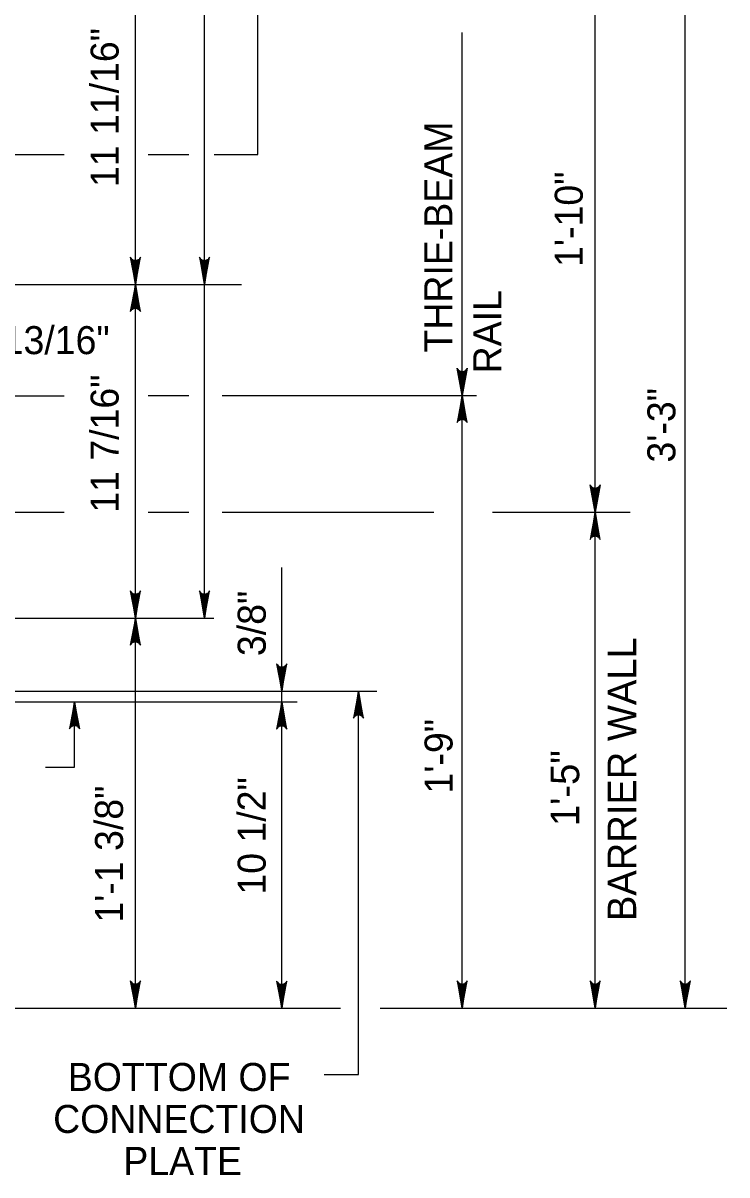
# Model space of a CAD drawing. Extents: x 632007860 to 635435983, y 295418622 to 297794622.
# Drawn here: x 634147971 to 634224568, y 296367756 to 296493131 of the extents above; entities that cross this region are included whole.
import ezdxf

# ---------------------------------------------------------------- set-up
doc = ezdxf.new("R2010")
doc.units = 0
doc.layers.add('S-DETL-DIMS', color=7, linetype='Continuous')
doc.layers.add('S-DETL-T120', color=7, linetype='Continuous')

msp = doc.modelspace()

# ---------------------------------------------------------------- linework, layer by layer
at = {"layer": 'S-DETL-DIMS'}
for p, q in [((634167713, 296428364), (634167713, 296537866)), ((634210223, 296385920), (634210223, 296509745)), ((634220031, 296385920), (634220031, 296509745)), ((634160194, 296385920), (634160194, 296501786)), ((634173509, 296478810), (634173509, 296496054)), ((634195761, 296385920), (634195761, 296492118)), ((634130125, 296478810), (634152446, 296478810)), ((634161597, 296478810), (634166020, 296478810)), ((634168753, 296478810), (634173509, 296478810)), ((634130404, 296464676), (634171746, 296464676)), ((634137327, 296452572), (634152446, 296452572)), ((634166020, 296452572), (634161597, 296452572)), ((634169639, 296452595), (634197313, 296452595)), ((634122344, 296439896), (634152446, 296439896)), ((634161597, 296439896), (634166020, 296439896)), ((634169639, 296439896), (634192681, 296439896)), ((634199058, 296439896), (634214025, 296439896)), ((634176119, 296420450), (634176119, 296433880)), ((634128659, 296428364), (634168719, 296428364)), ((634122094, 296420427), (634186486, 296420427)), ((634176119, 296385897), (634176119, 296420427)), ((634184467, 296378694), (634184467, 296420427)), ((634122094, 296419234), (634177797, 296419234)), ((634153581, 296412131), (634153581, 296419258)), ((634150410, 296412131), (634153581, 296412131)), ((634125172, 296385920), (634182504, 296385920)), ((634186839, 296385920), (634224568, 296385920)), ((634180735, 296378694), (634184467, 296378694))]:
    msp.add_line(p, q, dxfattribs=at)
for points in [[(634160194, 296464676), (634160749, 296467636), (634160670, 296467522), (634160591, 296467408), (634160492, 296467349), (634160393, 296467290), (634160294, 296467273), (634160194, 296467256), (634160095, 296467273), (634159996, 296467290), (634159897, 296467349), (634159798, 296467408), (634159719, 296467522), (634159640, 296467636), (634160194, 296464676), (634159719, 296467522), (634159798, 296467408), (634160194, 296464676), (634159897, 296467349), (634159996, 296467290), (634160194, 296464676), (634160095, 296467273), (634160194, 296467256), (634160194, 296464676), (634160294, 296467273), (634160393, 296467290), (634160194, 296464676), (634160492, 296467349), (634160591, 296467408), (634160194, 296464676), (634160670, 296467522)], [(634167713, 296464676), (634168268, 296467636), (634168189, 296467522), (634168110, 296467408), (634168010, 296467349), (634167911, 296467290), (634167812, 296467273), (634167713, 296467256), (634167614, 296467273), (634167514, 296467290), (634167415, 296467349), (634167316, 296467408), (634167237, 296467522), (634167158, 296467636), (634167713, 296464676), (634167237, 296467522), (634167316, 296467408), (634167713, 296464676), (634167415, 296467349), (634167514, 296467290), (634167713, 296464676), (634167614, 296467273), (634167713, 296467256), (634167713, 296464676), (634167812, 296467273), (634167911, 296467290), (634167713, 296464676), (634168010, 296467349), (634168110, 296467408), (634167713, 296464676), (634168189, 296467522)], [(634160194, 296464676), (634159640, 296461717), (634159719, 296461831), (634159798, 296461945), (634159897, 296462004), (634159996, 296462063), (634160095, 296462080), (634160194, 296462097), (634160294, 296462080), (634160393, 296462063), (634160492, 296462004), (634160591, 296461945), (634160670, 296461831), (634160749, 296461717), (634160194, 296464676), (634160670, 296461831), (634160591, 296461945), (634160194, 296464676), (634160492, 296462004), (634160393, 296462063), (634160194, 296464676), (634160294, 296462080), (634160194, 296462097), (634160194, 296464676), (634160095, 296462080), (634159996, 296462063), (634160194, 296464676), (634159897, 296462004), (634159798, 296461945), (634160194, 296464676), (634159719, 296461831)], [(634195761, 296452595), (634195206, 296455554), (634195285, 296455440), (634195364, 296455326), (634195463, 296455268), (634195562, 296455209), (634195662, 296455192), (634195761, 296455175), (634195860, 296455192), (634195959, 296455209), (634196058, 296455268), (634196158, 296455326), (634196237, 296455440), (634196316, 296455554), (634195761, 296452595), (634196237, 296455440), (634196158, 296455326), (634195761, 296452595), (634196058, 296455268), (634195959, 296455209), (634195761, 296452595), (634195860, 296455192), (634195761, 296455175), (634195761, 296452595), (634195662, 296455192), (634195562, 296455209), (634195761, 296452595), (634195463, 296455268), (634195364, 296455326), (634195761, 296452595), (634195285, 296455440)], [(634195761, 296452595), (634195206, 296449636), (634195285, 296449750), (634195364, 296449864), (634195463, 296449923), (634195562, 296449981), (634195662, 296449998), (634195761, 296450015), (634195860, 296449998), (634195959, 296449981), (634196058, 296449923), (634196158, 296449864), (634196237, 296449750), (634196316, 296449636), (634195761, 296452595), (634196237, 296449750), (634196158, 296449864), (634195761, 296452595), (634196058, 296449923), (634195959, 296449981), (634195761, 296452595), (634195860, 296449998), (634195761, 296450015), (634195761, 296452595), (634195662, 296449998), (634195562, 296449981), (634195761, 296452595), (634195463, 296449923), (634195364, 296449864), (634195761, 296452595), (634195285, 296449750)], [(634210223, 296439896), (634209669, 296442856), (634209748, 296442742), (634209827, 296442628), (634209926, 296442569), (634210025, 296442510), (634210124, 296442493), (634210223, 296442476), (634210323, 296442493), (634210422, 296442510), (634210521, 296442569), (634210620, 296442628), (634210699, 296442742), (634210778, 296442856), (634210223, 296439896), (634210699, 296442742), (634210620, 296442628), (634210223, 296439896), (634210521, 296442569), (634210422, 296442510), (634210223, 296439896), (634210323, 296442493), (634210223, 296442476), (634210223, 296439896), (634210124, 296442493), (634210025, 296442510), (634210223, 296439896), (634209926, 296442569), (634209827, 296442628), (634210223, 296439896), (634209748, 296442742)], [(634210223, 296439896), (634209669, 296436937), (634209748, 296437051), (634209827, 296437165), (634209926, 296437224), (634210025, 296437283), (634210124, 296437300), (634210223, 296437317), (634210323, 296437300), (634210422, 296437283), (634210521, 296437224), (634210620, 296437165), (634210699, 296437051), (634210778, 296436937), (634210223, 296439896), (634210699, 296437051), (634210620, 296437165), (634210223, 296439896), (634210521, 296437224), (634210422, 296437283), (634210223, 296439896), (634210323, 296437300), (634210223, 296437317), (634210223, 296439896), (634210124, 296437300), (634210025, 296437283), (634210223, 296439896), (634209926, 296437224), (634209827, 296437165), (634210223, 296439896), (634209748, 296437051)], [(634160194, 296428364), (634160749, 296431323), (634160670, 296431209), (634160591, 296431095), (634160492, 296431036), (634160393, 296430977), (634160294, 296430960), (634160194, 296430943), (634160095, 296430960), (634159996, 296430977), (634159897, 296431036), (634159798, 296431095), (634159719, 296431209), (634159640, 296431323), (634160194, 296428364), (634159719, 296431209), (634159798, 296431095), (634160194, 296428364), (634159897, 296431036), (634159996, 296430977), (634160194, 296428364), (634160095, 296430960), (634160194, 296430943), (634160194, 296428364), (634160294, 296430960), (634160393, 296430977), (634160194, 296428364), (634160492, 296431036), (634160591, 296431095), (634160194, 296428364), (634160670, 296431209)], [(634167713, 296428363), (634168268, 296431323), (634168189, 296431209), (634168110, 296431095), (634168010, 296431036), (634167911, 296430977), (634167812, 296430960), (634167713, 296430943), (634167614, 296430960), (634167514, 296430977), (634167415, 296431036), (634167316, 296431095), (634167237, 296431209), (634167158, 296431323), (634167713, 296428363), (634167237, 296431209), (634167316, 296431095), (634167713, 296428363), (634167415, 296431036), (634167514, 296430977), (634167713, 296428363), (634167614, 296430960), (634167713, 296430943), (634167713, 296428363), (634167812, 296430960), (634167911, 296430977), (634167713, 296428363), (634168010, 296431036), (634168110, 296431095), (634167713, 296428363), (634168189, 296431209)], [(634160194, 296428364), (634159640, 296425404), (634159719, 296425518), (634159798, 296425632), (634159897, 296425691), (634159996, 296425750), (634160095, 296425767), (634160194, 296425784), (634160294, 296425767), (634160393, 296425750), (634160492, 296425691), (634160591, 296425632), (634160670, 296425518), (634160749, 296425404), (634160194, 296428364), (634160670, 296425518), (634160591, 296425632), (634160194, 296428364), (634160492, 296425691), (634160393, 296425750), (634160194, 296428364), (634160294, 296425767), (634160194, 296425784), (634160194, 296428364), (634160095, 296425767), (634159996, 296425750), (634160194, 296428364), (634159897, 296425691), (634159798, 296425632), (634160194, 296428364), (634159719, 296425518)], [(634176119, 296420427), (634176674, 296423386), (634176595, 296423272), (634176516, 296423158), (634176417, 296423100), (634176317, 296423041), (634176218, 296423024), (634176119, 296423007), (634176020, 296423024), (634175921, 296423041), (634175821, 296423100), (634175722, 296423158), (634175643, 296423272), (634175564, 296423386), (634176119, 296420427), (634175643, 296423272), (634175722, 296423158), (634176119, 296420427), (634175821, 296423100), (634175921, 296423041), (634176119, 296420427), (634176020, 296423024), (634176119, 296423007), (634176119, 296420427), (634176218, 296423024), (634176317, 296423041), (634176119, 296420427), (634176417, 296423100), (634176516, 296423158), (634176119, 296420427), (634176595, 296423272)], [(634184467, 296420427), (634183912, 296417468), (634183991, 296417582), (634184070, 296417696), (634184169, 296417754), (634184268, 296417813), (634184368, 296417830), (634184467, 296417847), (634184566, 296417830), (634184665, 296417813), (634184764, 296417754), (634184864, 296417696), (634184943, 296417582), (634185022, 296417468), (634184467, 296420427), (634184943, 296417582), (634184864, 296417696), (634184467, 296420427), (634184764, 296417754), (634184665, 296417813), (634184467, 296420427), (634184566, 296417830), (634184467, 296417847), (634184467, 296420427), (634184368, 296417830), (634184268, 296417813), (634184467, 296420427), (634184169, 296417754), (634184070, 296417696), (634184467, 296420427), (634183991, 296417582)], [(634153581, 296419258), (634153026, 296416298), (634153105, 296416412), (634153184, 296416526), (634153283, 296416585), (634153383, 296416644), (634153482, 296416661), (634153581, 296416678), (634153680, 296416661), (634153779, 296416644), (634153879, 296416585), (634153978, 296416526), (634154057, 296416412), (634154136, 296416298), (634153581, 296419258), (634154057, 296416412), (634153978, 296416526), (634153581, 296419258), (634153879, 296416585), (634153779, 296416644), (634153581, 296419258), (634153680, 296416661), (634153581, 296416678), (634153581, 296419258), (634153482, 296416661), (634153383, 296416644), (634153581, 296419258), (634153283, 296416585), (634153184, 296416526), (634153581, 296419258), (634153105, 296416412)], [(634176119, 296419234), (634175564, 296416275), (634175643, 296416389), (634175722, 296416503), (634175821, 296416562), (634175921, 296416621), (634176020, 296416638), (634176119, 296416655), (634176218, 296416638), (634176317, 296416621), (634176417, 296416562), (634176516, 296416503), (634176595, 296416389), (634176674, 296416275), (634176119, 296419234), (634176595, 296416389), (634176516, 296416503), (634176119, 296419234), (634176417, 296416562), (634176317, 296416621), (634176119, 296419234), (634176218, 296416638), (634176119, 296416655), (634176119, 296419234), (634176020, 296416638), (634175921, 296416621), (634176119, 296419234), (634175821, 296416562), (634175722, 296416503), (634176119, 296419234), (634175643, 296416389)], [(634160194, 296385920), (634160749, 296388879), (634160670, 296388765), (634160591, 296388651), (634160492, 296388593), (634160393, 296388534), (634160294, 296388517), (634160194, 296388500), (634160095, 296388517), (634159996, 296388534), (634159897, 296388593), (634159798, 296388651), (634159719, 296388765), (634159640, 296388879), (634160194, 296385920), (634159719, 296388765), (634159798, 296388651), (634160194, 296385920), (634159897, 296388593), (634159996, 296388534), (634160194, 296385920), (634160095, 296388517), (634160194, 296388500), (634160194, 296385920), (634160294, 296388517), (634160393, 296388534), (634160194, 296385920), (634160492, 296388593), (634160591, 296388651), (634160194, 296385920), (634160670, 296388765)], [(634176119, 296385897), (634176674, 296388856), (634176595, 296388742), (634176516, 296388628), (634176417, 296388569), (634176317, 296388511), (634176218, 296388494), (634176119, 296388477), (634176020, 296388494), (634175921, 296388511), (634175821, 296388569), (634175722, 296388628), (634175643, 296388742), (634175564, 296388856), (634176119, 296385897), (634175643, 296388742), (634175722, 296388628), (634176119, 296385897), (634175821, 296388569), (634175921, 296388511), (634176119, 296385897), (634176020, 296388494), (634176119, 296388477), (634176119, 296385897), (634176218, 296388494), (634176317, 296388511), (634176119, 296385897), (634176417, 296388569), (634176516, 296388628), (634176119, 296385897), (634176595, 296388742)], [(634195761, 296385920), (634196316, 296388879), (634196237, 296388765), (634196158, 296388651), (634196058, 296388593), (634195959, 296388534), (634195860, 296388517), (634195761, 296388500), (634195662, 296388517), (634195562, 296388534), (634195463, 296388593), (634195364, 296388651), (634195285, 296388765), (634195206, 296388879), (634195761, 296385920), (634195285, 296388765), (634195364, 296388651), (634195761, 296385920), (634195463, 296388593), (634195562, 296388534), (634195761, 296385920), (634195662, 296388517), (634195761, 296388500), (634195761, 296385920), (634195860, 296388517), (634195959, 296388534), (634195761, 296385920), (634196058, 296388593), (634196158, 296388651), (634195761, 296385920), (634196237, 296388765)], [(634195761, 296385920), (634196316, 296388879), (634196237, 296388765), (634196158, 296388651), (634196058, 296388593), (634195959, 296388534), (634195860, 296388517), (634195761, 296388500), (634195662, 296388517), (634195562, 296388534), (634195463, 296388593), (634195364, 296388651), (634195285, 296388765), (634195206, 296388879), (634195761, 296385920), (634195285, 296388765), (634195364, 296388651), (634195761, 296385920), (634195463, 296388593), (634195562, 296388534), (634195761, 296385920), (634195662, 296388517), (634195761, 296388500), (634195761, 296385920), (634195860, 296388517), (634195959, 296388534), (634195761, 296385920), (634196058, 296388593), (634196158, 296388651), (634195761, 296385920), (634196237, 296388765)], [(634210223, 296385920), (634210778, 296388879), (634210699, 296388765), (634210620, 296388651), (634210521, 296388593), (634210422, 296388534), (634210323, 296388517), (634210223, 296388500), (634210124, 296388517), (634210025, 296388534), (634209926, 296388593), (634209827, 296388651), (634209748, 296388765), (634209669, 296388879), (634210223, 296385920), (634209748, 296388765), (634209827, 296388651), (634210223, 296385920), (634209926, 296388593), (634210025, 296388534), (634210223, 296385920), (634210124, 296388517), (634210223, 296388500), (634210223, 296385920), (634210323, 296388517), (634210422, 296388534), (634210223, 296385920), (634210521, 296388593), (634210620, 296388651), (634210223, 296385920), (634210699, 296388765)], [(634220031, 296385920), (634220586, 296388879), (634220507, 296388765), (634220428, 296388651), (634220329, 296388593), (634220230, 296388534), (634220130, 296388517), (634220031, 296388500), (634219932, 296388517), (634219833, 296388534), (634219733, 296388593), (634219634, 296388651), (634219555, 296388765), (634219476, 296388879), (634220031, 296385920), (634219555, 296388765), (634219634, 296388651), (634220031, 296385920), (634219733, 296388593), (634219833, 296388534), (634220031, 296385920), (634219932, 296388517), (634220031, 296388500), (634220031, 296385920), (634220130, 296388517), (634220230, 296388534), (634220031, 296385920), (634220329, 296388593), (634220428, 296388651), (634220031, 296385920), (634220507, 296388765)]]:
    msp.add_lwpolyline(points, dxfattribs=at)

# ---------------------------------------------------------------- texts
at = {"layer": 'S-DETL-T120'}
for s, height, p in [('11 11/16"', 3048, (634158373, 296475276)), ('  THRIE-BEAM', 3048.07, (634194678, 296455003)), ('1\'-10"', 3048, (634208877, 296466585)), ('RAIL', 3048.1, (634200012, 296455003)), ('11 7/16"', 3048, (634158373, 296439829)), ('3\'-3"', 3048, (634218958, 296445293)), ('3/8"', 3048, (634174377, 296424231)), ('BARRIER WALL', 3102.3, (634214694, 296395385)), ('1\'-9"', 3048, (634194709, 296409274)), ('1\'-5"', 3102.3, (634208489, 296405729)), ('10 1/2"', 3048, (634174375, 296398269)), ('1\'-1 3/8"', 3048, (634158848, 296395221))]:
    msp.add_text(s, height=height, rotation=90, dxfattribs=at).set_placement(p)
for s, p in [('3 13/16"', (634142355, 296457093)), ('BOTTOM OF', (634152843, 296376900)), ('CONNECTION', (634151247, 296372328)), ('PLATE', (634158879, 296367756))]:
    msp.add_text(s, height=3048, dxfattribs=at).set_placement(p)

doc.saveas('drawing.dxf')
